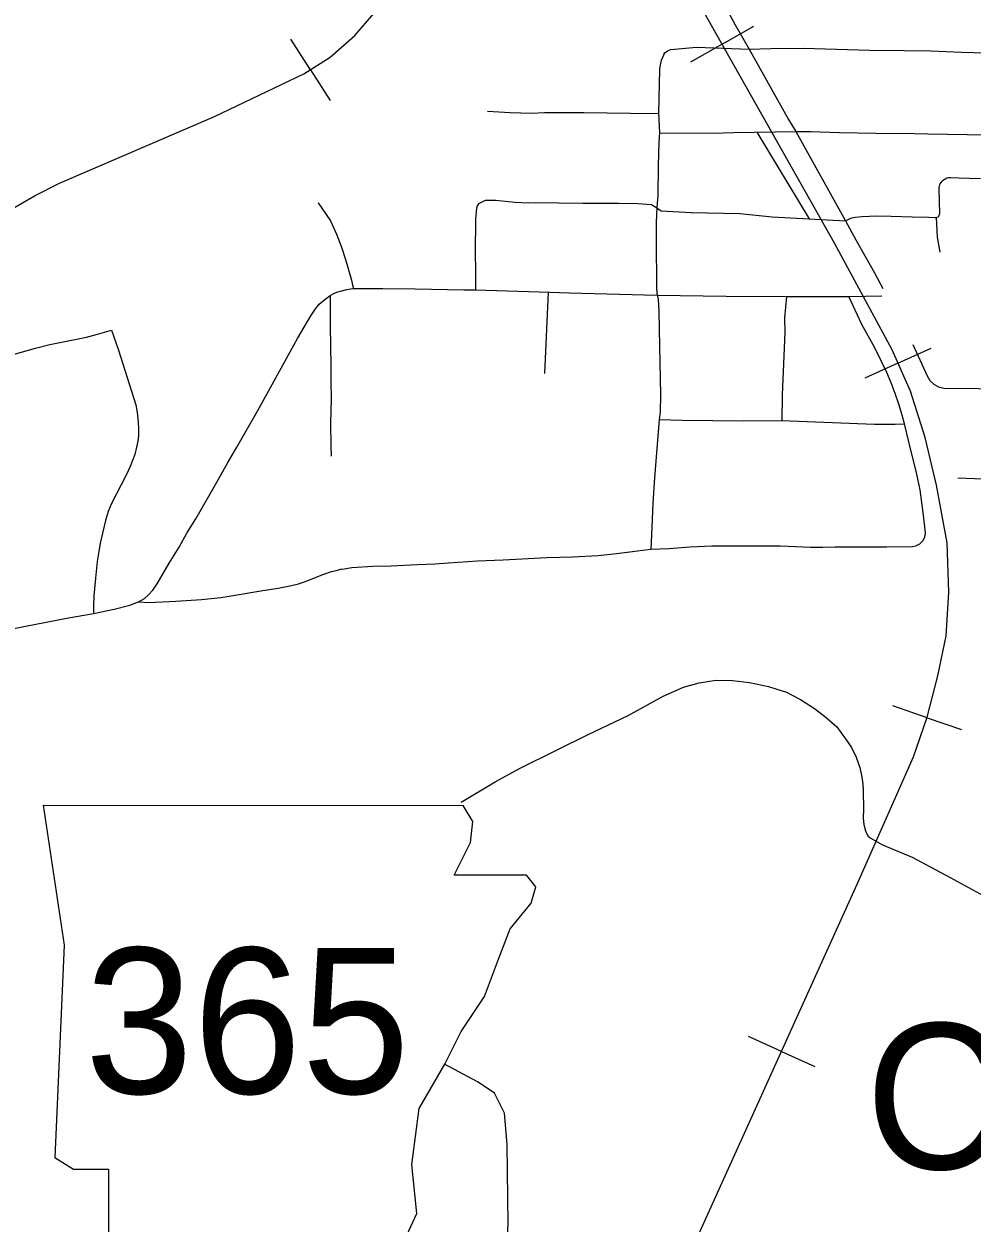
# Model space of a CAD drawing. Extents: x -19 to 366, y -4 to 359.
# Drawn here: x 157.039 to 157.689, y 188.145 to 188.968 of the extents above; entities that cross this region are included whole.
import ezdxf

# ---------------------------------------------------------------- set-up
doc = ezdxf.new("R2010")
doc.units = 0
for name, color, linetype in [('R_Fin Surface Annot', 7, 'Continuous'), ('R_Horz Alg Annot', 7, 'Continuous'), ('R_ROW', 7, 'Continuous'), ('R_ROW Annot', 7, 'Continuous'), ('R_Striping', 7, 'Continuous'), ('R_Survey Control', 7, 'Continuous'), ('R_Water Annot', 7, 'Continuous'), ('Sheet Fence', 7, 'Continuous')]:
    doc.layers.add(name, color=color, linetype=linetype)

msp = doc.modelspace()

# ---------------------------------------------------------------- linework, layer by layer
at = {"layer": 'R_Fin Surface Annot'}
for p, q in [((157.05193, 188.4315), (157.06634, 188.33538)), ((157.34671, 188.42029), (157.34006, 188.43136)), ((157.34511, 188.40587), (157.34671, 188.42029)), ((157.33389, 188.38344), (157.34511, 188.40587)), ((157.38356, 188.38344), (157.33389, 188.38344)), ((157.38996, 188.37543), (157.38356, 188.38344)), ((157.38676, 188.36421), (157.38996, 188.37543)), ((157.37234, 188.34659), (157.38676, 188.36421)), ((157.36433, 188.32576), (157.37234, 188.34659)), ((157.06634, 188.33538), (157.05994, 188.18959)), ((157.35472, 188.30013), (157.36433, 188.32576)), ((157.3387, 188.2761), (157.35472, 188.30013)), ((157.32748, 188.25367), (157.3387, 188.2761)), ((157.30986, 188.22323), (157.32748, 188.25367)), ((157.30505, 188.18478), (157.30986, 188.22323)), ((157.05994, 188.18959), (157.07275, 188.18158)), ((157.07275, 188.18158), (157.09678, 188.18158)), ((157.09678, 188.18158), (157.09678, 188.13031)), ((157.30826, 188.15114), (157.30505, 188.18478)), ((157.29865, 188.13031), (157.30826, 188.15114))]:
    msp.add_line(p, q, dxfattribs=at)
msp.add_lwpolyline([(157.05193, 188.4315), (157.34006, 188.43136)], dxfattribs=at)
at = {"layer": 'R_ROW'}
for points in [[(157.47902, 189.05853), (157.50117, 189.01449), (157.50747, 189.00347), (157.52684, 188.96729), (157.53653, 188.95048)], [(157.47797, 188.94691), (157.47617, 188.94277), (157.4755, 188.94075), (157.47507, 188.93867), (157.47484, 188.93656), (157.4742, 188.90651)], [(157.47797, 188.94691), (157.47867, 188.94787), (157.47955, 188.94869), (157.48053, 188.94936), (157.48162, 188.94986), (157.48277, 188.95017), (157.50023, 188.95178), (157.53653, 188.95048)], [(157.53653, 188.95048), (157.55141, 188.95099), (157.57366, 188.95119), (157.61901, 188.94985), (157.64282, 188.94961), (157.66123, 188.94942), (157.68219, 188.94846), (157.72602, 188.94721), (157.73086, 188.94686)], [(157.53653, 188.95048), (157.56341, 188.90215), (157.56843, 188.89409)], [(157.35698, 188.90786), (157.37247, 188.90703), (157.38704, 188.90659), (157.39589, 188.90691), (157.4231, 188.90711), (157.47104, 188.90623), (157.4742, 188.90651)], [(157.4742, 188.90651), (157.47494, 188.89298)], [(157.47494, 188.89298), (157.47453, 188.88678), (157.47395, 188.87053), (157.47372, 188.84988), (157.47328, 188.8447), (157.47318, 188.84153)], [(157.47494, 188.89298), (157.51174, 188.89293), (157.52571, 188.89326), (157.56843, 188.89409)], [(157.54164, 188.89357), (157.57772, 188.83404)], [(157.56843, 188.89409), (157.60257, 188.83266)], [(157.56843, 188.89409), (157.57859, 188.89403), (157.59849, 188.89326), (157.62339, 188.89282), (157.65001, 188.89271), (157.65921, 188.89249), (157.68599, 188.89188), (157.7294, 188.89131)], [(157.66638, 188.83572), (157.66658, 188.83589), (157.66695, 188.83645), (157.66719, 188.83708), (157.66729, 188.83774), (157.66724, 188.83843), (157.66711, 188.84531), (157.66684, 188.85504), (157.66698, 188.85611), (157.66725, 188.85714), (157.66767, 188.85813), (157.66821, 188.85905), (157.6689, 188.85988), (157.66968, 188.86061), (157.67057, 188.86121), (157.67071, 188.86129), (157.67145, 188.86179), (157.67224, 188.86215), (157.67311, 188.86238), (157.67399, 188.86245), (157.67482, 188.86238), (157.68032, 188.86214), (157.68757, 188.86192), (157.69525, 188.86181)], [(157.35056, 188.84434), (157.35556, 188.84681), (157.36266, 188.84692), (157.37566, 188.84545), (157.38019, 188.84513), (157.38474, 188.84507), (157.38928, 188.84528), (157.42233, 188.84486), (157.44668, 188.84486), (157.46, 188.84458), (157.4694, 188.84376), (157.47318, 188.84153)], [(157.35056, 188.84434), (157.35067, 188.84403), (157.34989, 188.843), (157.34928, 188.84132), (157.34901, 188.83917), (157.34873, 188.83362), (157.34852, 188.81035), (157.34866, 188.79862), (157.34854, 188.79155), (157.34875, 188.7853)], [(157.47318, 188.84153), (157.47262, 188.83185), (157.47264, 188.82091), (157.47288, 188.78575), (157.47334, 188.78161)], [(157.47318, 188.84153), (157.47604, 188.83956), (157.49675, 188.83846), (157.53002, 188.83767), (157.55221, 188.83545), (157.60257, 188.83266)], [(157.60257, 188.83266), (157.60584, 188.83434), (157.60691, 188.83473), (157.60807, 188.83497), (157.60915, 188.83506), (157.61411, 188.83557), (157.61907, 188.83595), (157.62366, 188.83619), (157.63395, 188.83597), (157.64834, 188.83529), (157.65969, 188.83512), (157.66418, 188.83485), (157.66486, 188.8349), (157.6655, 188.8351), (157.66608, 188.83544), (157.66638, 188.83572)], [(157.60257, 188.83266), (157.60978, 188.81956), (157.62253, 188.797), (157.62831, 188.78621)], [(157.25594, 188.78434), (157.26026, 188.78546), (157.26276, 188.78592), (157.26498, 188.78615)], [(157.26498, 188.78615), (157.2695, 188.78624), (157.28511, 188.78611), (157.30731, 188.78591), (157.3407, 188.78523), (157.34875, 188.7853)], [(157.34875, 188.7853), (157.39969, 188.78366), (157.41292, 188.78323), (157.47334, 188.78161)], [(157.47334, 188.78161), (157.47411, 188.77875), (157.47452, 188.77059), (157.47491, 188.74661), (157.47569, 188.71328), (157.47529, 188.70127), (157.47478, 188.6962)], [(157.47334, 188.78161), (157.52066, 188.78087), (157.56211, 188.78062)], [(157.56211, 188.78062), (157.56074, 188.76616), (157.56088, 188.75603), (157.55915, 188.71321), (157.55878, 188.6955)], [(157.56211, 188.78062), (157.6049, 188.78081)], [(157.6049, 188.78081), (157.62753, 188.78121)], [(157.64299, 188.69329), (157.64139, 188.69936), (157.63913, 188.70678), (157.63664, 188.71412), (157.63394, 188.72138), (157.631, 188.72856), (157.62741, 188.73616), (157.62266, 188.74538), (157.61381, 188.76159), (157.6049, 188.78081)], [(157.64876, 188.74765), (157.65857, 188.72616), (157.66058, 188.72304), (157.66328, 188.7205), (157.66653, 188.71869), (157.67011, 188.71774), (157.71773, 188.71728)], [(157.47478, 188.6962), (157.47157, 188.65615), (157.4704, 188.63881), (157.46958, 188.62205), (157.46905, 188.60731)], [(157.46905, 188.60731), (157.48159, 188.60762), (157.49586, 188.60888), (157.5109, 188.60958), (157.55524, 188.60956), (157.55805, 188.60956), (157.57852, 188.60871), (157.58707, 188.60866), (157.59559, 188.60889), (157.63104, 188.6088), (157.64828, 188.60915), (157.65089, 188.60964), (157.6535, 188.61092), (157.65562, 188.61294), (157.65704, 188.6155), (157.65759, 188.61837), (157.65623, 188.63071), (157.65375, 188.64802), (157.65105, 188.66075), (157.64778, 188.67339), (157.64299, 188.69329)], [(157.47478, 188.6962), (157.49047, 188.69578), (157.53256, 188.69543), (157.55878, 188.6955)], [(157.55878, 188.6955), (157.62244, 188.69318), (157.63675, 188.69303), (157.64299, 188.69329)], [(157.67979, 188.65634), (157.69707, 188.65558), (157.7122, 188.65516), (157.71616, 188.65489)], [(157.25713, 188.59362), (157.26374, 188.5946), (157.27827, 188.59562), (157.29082, 188.59588), (157.30876, 188.59682), (157.32107, 188.59721), (157.33, 188.59793), (157.34997, 188.59923), (157.36769, 188.59993), (157.3977, 188.60149), (157.4153, 188.60204), (157.43287, 188.60302), (157.44543, 188.6043), (157.46905, 188.60731)]]:
    msp.add_lwpolyline(points, dxfattribs=at)
at = {"layer": 'R_ROW Annot'}
for points in [[(157.66486, 188.8349), (157.66557, 188.82145), (157.6673, 188.81107)], [(157.2641, 188.78957), (157.26498, 188.78615)], [(157.39862, 188.78369), (157.39599, 188.72776)], [(157.61952, 188.40911), (157.628, 188.40427), (157.64835, 188.3958), (157.67433, 188.38189), (157.70959, 188.36254), (157.7384, 188.3438), (157.76076, 188.33191), (157.78079, 188.32402), (157.80142, 188.32024), (157.82757, 188.31999), (157.84869, 188.32427), (157.88943, 188.33735), (157.93747, 188.35824), (157.9684, 188.37283), (158.01361, 188.39628), (158.03976, 188.41683), (158.07276, 188.43677), (158.1014, 188.4486), (158.13564, 188.4567), (158.14949, 188.46137), (158.15762, 188.46448)]]:
    msp.add_lwpolyline(points, dxfattribs=at)
at = {"layer": 'R_Striping'}
for points in [[(157.11741, 188.5711), (157.12137, 188.57347), (157.12418, 188.5759), (157.12714, 188.57914), (157.13014, 188.58345), (157.13848, 188.59759), (157.14523, 188.60859), (157.15061, 188.61818), (157.15663, 188.62818), (157.17121, 188.65327), (157.17842, 188.66625), (157.18487, 188.67723), (157.19922, 188.70241), (157.2265, 188.75182), (157.2356, 188.76735), (157.23877, 188.77225), (157.2414, 188.77547), (157.24512, 188.77871), (157.24885, 188.78144)], [(157.24885, 188.78144), (157.24881, 188.76067), (157.24942, 188.73287), (157.24939, 188.72275), (157.24961, 188.70989), (157.24922, 188.69376), (157.2494, 188.67809), (157.24968, 188.67116)], [(157.24885, 188.78144), (157.25148, 188.78287), (157.25396, 188.78383), (157.25594, 188.78434)], [(157.03127, 188.74095), (157.04665, 188.74534), (157.05653, 188.74773), (157.08172, 188.75278), (157.08926, 188.75482), (157.09874, 188.75759)], [(157.09874, 188.75759), (157.1036, 188.74398), (157.11541, 188.70626), (157.11642, 188.70119), (157.11721, 188.69433), (157.11744, 188.68995), (157.11727, 188.68529), (157.11689, 188.68145), (157.11606, 188.6773), (157.11472, 188.67232), (157.11328, 188.66816), (157.11153, 188.66402), (157.10877, 188.6581), (157.09877, 188.63859), (157.09661, 188.63318), (157.09471, 188.62693), (157.09104, 188.61128), (157.09002, 188.60561), (157.08904, 188.59886), (157.0878, 188.58737), (157.08676, 188.57532), (157.08637, 188.56851), (157.08637, 188.56309)], [(157.11741, 188.5711), (157.12432, 188.57065), (157.14288, 188.57157), (157.16054, 188.57276), (157.1739, 188.57418), (157.17965, 188.57498), (157.20258, 188.57887), (157.21329, 188.5804), (157.2223, 188.58228), (157.22722, 188.58357), (157.23134, 188.58486), (157.24457, 188.59008), (157.24987, 188.59182), (157.2529, 188.59262), (157.25713, 188.59374)], [(157.08637, 188.56309), (157.10056, 188.5661)], [(157.10056, 188.5661), (157.11144, 188.56884), (157.11741, 188.5711)], [(157.00181, 188.54657), (157.01421, 188.54932), (157.03855, 188.55424), (157.06928, 188.56011), (157.08637, 188.56309)]]:
    msp.add_lwpolyline(points, dxfattribs=at)
at = {"layer": 'R_Survey Control'}
for points in [[(157.24065, 188.84494), (157.24917, 188.83268), (157.2533, 188.82353), (157.25664, 188.81462), (157.25948, 188.80621), (157.2635, 188.79191), (157.2641, 188.78957)], [(157.33877, 188.43352), (157.3621, 188.44763), (157.37926, 188.45686), (157.40415, 188.46938), (157.42607, 188.48006), (157.45346, 188.49312), (157.47751, 188.50641), (157.4913, 188.51264), (157.5022, 188.51555), (157.51361, 188.51731), (157.52498, 188.51701), (157.5367, 188.51567), (157.54969, 188.51298), (157.55547, 188.51124), (157.56203, 188.50902), (157.56549, 188.50729), (157.57174, 188.50406), (157.5814, 188.49777), (157.58924, 188.49168), (157.59658, 188.48524), (157.60265, 188.47702), (157.60664, 188.47115), (157.60985, 188.4645), (157.61238, 188.45742), (157.61384, 188.45072), (157.61438, 188.44599), (157.61477, 188.44167), (157.61489, 188.42878), (157.61474, 188.4227), (157.61509, 188.41827), (157.61624, 188.41393), (157.61795, 188.41039), (157.61952, 188.40911)], [(157.36737, 188.08653), (157.3711, 188.14374), (157.37048, 188.19856), (157.36861, 188.22017), (157.36176, 188.23388), (157.35056, 188.24135), (157.32747, 188.25364)]]:
    msp.add_lwpolyline(points, dxfattribs=at)
at = {"layer": 'R_Water Annot'}
for p, q in [((157.518, 188.95393), (157.53977, 188.96622)), ((157.23532, 188.93636), (157.22182, 188.9574)), ((157.518, 188.95393), (157.49623, 188.94165)), ((157.23532, 188.93636), (157.24883, 188.91532)), ((157.63858, 188.73499), (157.66138, 188.74526)), ((157.63858, 188.73499), (157.61579, 188.72472)), ((157.65862, 188.49156), (157.63499, 188.49974)), ((157.65862, 188.49156), (157.68224, 188.48338)), ((157.55871, 188.2625), (157.53593, 188.2728)), ((157.55871, 188.2625), (157.58149, 188.2522))]:
    msp.add_line(p, q, dxfattribs=at)
for points in [[(157.47223, 188.07126), (157.61059, 188.37722), (157.64933, 188.46473), (157.65873, 188.49189), (157.66598, 188.52039), (157.67175, 188.54772), (157.67342, 188.57775), (157.67231, 188.61167), (157.66508, 188.65115), (157.6573, 188.68396), (157.6473, 188.71566), (157.63451, 188.74402), (157.59505, 188.81742), (157.43999, 189.09213), (157.30938, 189.32513)], [(157.47223, 188.07126), (157.61059, 188.37722), (157.64933, 188.46473), (157.65873, 188.49189), (157.66598, 188.52039), (157.67175, 188.54772), (157.67342, 188.57775), (157.67231, 188.61167), (157.66508, 188.65115), (157.6573, 188.68396), (157.6473, 188.71566), (157.63451, 188.74402), (157.59505, 188.81742), (157.43999, 189.09213), (157.30938, 189.32513)], [(156.80929, 188.67953), (156.94959, 188.78295), (157.02585, 188.83822), (157.04652, 188.85009), (157.06312, 188.85857), (157.16954, 188.90434), (157.23088, 188.93351), (157.24884, 188.94503), (157.26578, 188.95995), (157.28747, 188.98539), (157.30069, 189.00234), (157.31255, 189.01895), (157.35085, 189.07897), (157.36169, 189.10508), (157.36644, 189.12441), (157.36745, 189.14069), (157.36813, 189.16951), (157.36779, 189.19731), (157.36644, 189.21054), (157.36271, 189.22376), (157.35705, 189.2401)], [(156.80929, 188.67953), (156.94959, 188.78295), (157.02585, 188.83822), (157.04652, 188.85009), (157.06312, 188.85857), (157.16954, 188.90434), (157.23088, 188.93351), (157.24884, 188.94503), (157.26578, 188.95995), (157.28747, 188.98539), (157.30069, 189.00234), (157.31255, 189.01895), (157.35085, 189.07897), (157.36169, 189.10508), (157.36644, 189.12441), (157.36745, 189.14069), (157.36813, 189.16951), (157.36779, 189.19731), (157.36644, 189.21054), (157.36271, 189.22376), (157.35705, 189.2401)]]:
    msp.add_lwpolyline(points, dxfattribs=at)
at = {"layer": 'Sheet Fence'}
for points in [[(0, 180.89994), (7.12284, 180.90436), (14.24566, 180.9176), (21.36847, 180.93968), (28.49124, 180.97058), (35.61397, 181.01031), (42.73664, 181.05888), (49.85925, 181.11627), (56.98178, 181.18249), (64.10422, 181.25754), (71.22656, 181.34142), (78.3488, 181.43413), (85.47091, 181.53567), (92.5929, 181.64603), (99.71474, 181.76523), (106.83643, 181.89325), (113.95795, 182.0301), (121.0793, 182.17578), (128.20046, 182.33029), (135.32143, 182.49362), (142.44218, 182.66579), (149.56272, 182.84677), (156.68303, 183.03659), (163.8031, 183.23523), (170.92291, 183.4427), (178.04247, 183.65899), (185.16175, 183.88411), (192.28074, 184.11805), (199.39944, 184.36082), (206.51784, 184.61242), (213.63591, 184.87283), (220.75366, 185.14207), (227.87107, 185.42014), (234.98813, 185.70702), (242.10483, 186.00273), (249.22115, 186.30726), (256.33709, 186.62061), (263.45264, 186.94279), (270.56779, 187.27378), (277.68251, 187.61359), (284.79682, 187.96222), (291.91068, 188.31967), (299.02409, 188.68594), (306.13705, 189.06103), (313.24954, 189.44494), (320.36154, 189.83766), (327.47305, 190.23919), (334.58406, 190.64954), (341.69455, 191.06871)], [(161.45315, 2.05333), (161.23362, 10.67024), (161.01332, 19.28727), (160.79225, 27.90444), (160.57041, 36.52174), (160.34782, 45.13918), (160.12445, 53.75675), (159.90032, 62.37446), (159.67544, 70.99229), (159.44979, 79.61027), (159.22338, 88.22838), (158.99621, 96.84662), (158.76828, 105.46501), (158.5396, 114.08352), (158.31016, 122.70218), (158.07997, 131.32097), (157.84903, 139.93989), (157.61733, 148.55896), (157.38488, 157.17816), (157.15168, 165.7975), (156.91773, 174.41697), (156.68303, 183.03659), (156.51103, 189.33632)]]:
    msp.add_spline(points, degree=3, dxfattribs=at)

# ---------------------------------------------------------------- texts
at = {"layer": 'R_Fin Surface Annot'}
msp.add_text('365', height=0.1, dxfattribs=at).set_placement((157.08045, 188.23354))
at = {"layer": 'R_Horz Alg Annot'}
msp.add_text('College', height=0.1, dxfattribs=at).set_placement((157.61615, 188.1817))

doc.saveas('drawing.dxf')
